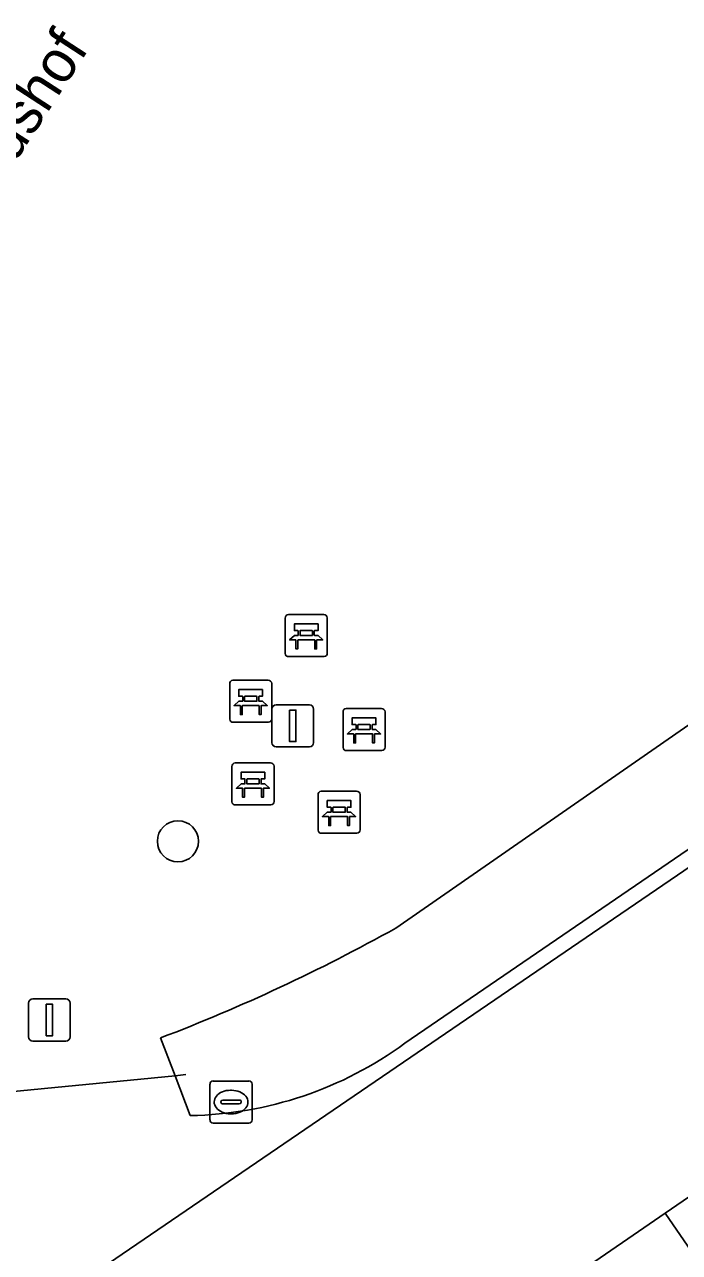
# Model space of a CAD drawing. Extents: x 159279 to 160377, y 384531 to 385888.
# Drawn here: x 159783.03 to 159798.6, y 385098.53 to 385127.74 of the extents above; entities that cross this region are included whole.
import ezdxf

# ---------------------------------------------------------------- set-up
doc = ezdxf.new("R2010")
doc.units = 0
for name, color, linetype in [('IMGEO_Bank', 7, 'Continuous'), ('IMGEO_Boom', 7, 'Continuous'), ('IMGEO_Duiker', 7, 'Continuous'), ('IMGEO_Groenvoorziening', 7, 'Continuous'), ('IMGEO_Kolk', 7, 'Continuous'), ('IMGEO_Lichtmast', 7, 'Continuous'), ('IMGEO_Openbare_ruimte_label', 7, 'Continuous'), ('IMGEO_Pand', 7, 'Continuous'), ('IMGEO_Rijbaan_lokaal_open', 7, 'Continuous'), ('IMGEO_Waterloop', 7, 'Continuous')]:
    doc.layers.add(name, color=color, linetype=linetype)

msp = doc.modelspace()

# ---------------------------------------------------------------- linework, layer by layer
at = {"layer": 'IMGEO_Bank'}
for p, q in [((159789.228, 385112.779), (159789.228, 385113.62)), ((159789.228, 385113.62), (159789.228, 385112.779)), ((159789.303, 385113.704), (159790.144, 385113.704)), ((159790.144, 385113.704), (159789.303, 385113.704)), ((159790.228, 385113.629), (159790.228, 385112.788)), ((159790.228, 385112.788), (159790.228, 385113.629)), ((159789.537, 385113.21), (159789.537, 385113.316)), ((159789.581, 385113.316), (159789.581, 385113.21)), ((159789.869, 385113.322), (159789.587, 385113.322)), ((159789.587, 385113.204), (159789.869, 385113.204)), ((159789.875, 385113.21), (159789.875, 385113.316)), ((159789.919, 385113.316), (159789.919, 385113.21)), ((159789.925, 385113.102), (159789.532, 385113.102)), ((159790.153, 385112.704), (159789.312, 385112.704)), ((159789.312, 385112.704), (159790.153, 385112.704)), ((159787.908, 385111.216), (159787.908, 385112.057)), ((159787.908, 385112.057), (159787.908, 385111.216)), ((159787.983, 385112.141), (159788.824, 385112.141)), ((159788.824, 385112.141), (159787.983, 385112.141)), ((159788.908, 385112.066), (159788.908, 385111.225)), ((159788.908, 385111.225), (159788.908, 385112.066)), ((159788.217, 385111.647), (159788.217, 385111.753)), ((159788.261, 385111.753), (159788.261, 385111.647)), ((159788.549, 385111.759), (159788.267, 385111.759)), ((159788.555, 385111.647), (159788.555, 385111.753)), ((159788.599, 385111.753), (159788.599, 385111.647)), ((159788.605, 385111.539), (159788.212, 385111.539)), ((159788.267, 385111.641), (159788.549, 385111.641)), ((159790.677, 385111.468), (159791.518, 385111.468)), ((159791.518, 385111.468), (159790.677, 385111.468)), ((159788.833, 385111.141), (159787.992, 385111.141)), ((159787.992, 385111.141), (159788.833, 385111.141)), ((159790.602, 385110.543), (159790.602, 385111.384)), ((159790.602, 385111.384), (159790.602, 385110.543)), ((159791.602, 385111.393), (159791.602, 385110.552)), ((159791.602, 385110.552), (159791.602, 385111.393)), ((159791.299, 385110.866), (159790.906, 385110.866)), ((159790.911, 385110.974), (159790.911, 385111.08)), ((159790.955, 385111.08), (159790.955, 385110.974)), ((159791.243, 385111.086), (159790.961, 385111.086)), ((159790.961, 385110.968), (159791.243, 385110.968)), ((159791.249, 385110.974), (159791.249, 385111.08)), ((159791.293, 385111.08), (159791.293, 385110.974)), ((159791.527, 385110.468), (159790.686, 385110.468)), ((159790.686, 385110.468), (159791.527, 385110.468)), ((159787.962, 385109.25), (159787.962, 385110.091)), ((159787.962, 385110.091), (159787.962, 385109.25)), ((159788.037, 385110.175), (159788.878, 385110.175)), ((159788.878, 385110.175), (159788.037, 385110.175)), ((159788.962, 385110.1), (159788.962, 385109.259)), ((159788.962, 385109.259), (159788.962, 385110.1)), ((159788.271, 385109.681), (159788.271, 385109.787)), ((159788.315, 385109.787), (159788.315, 385109.681)), ((159788.603, 385109.793), (159788.321, 385109.793)), ((159788.609, 385109.681), (159788.609, 385109.787)), ((159788.653, 385109.787), (159788.653, 385109.681)), ((159788.659, 385109.573), (159788.266, 385109.573)), ((159788.321, 385109.675), (159788.603, 385109.675)), ((159790.009, 385108.576), (159790.009, 385109.417)), ((159790.009, 385109.417), (159790.009, 385108.576)), ((159790.084, 385109.501), (159790.925, 385109.501)), ((159790.925, 385109.501), (159790.084, 385109.501)), ((159791.009, 385109.426), (159791.009, 385108.585)), ((159791.009, 385108.585), (159791.009, 385109.426)), ((159788.887, 385109.175), (159788.046, 385109.175)), ((159788.046, 385109.175), (159788.887, 385109.175)), ((159790.318, 385109.007), (159790.318, 385109.113)), ((159790.362, 385109.113), (159790.362, 385109.007)), ((159790.65, 385109.119), (159790.368, 385109.119)), ((159790.656, 385109.007), (159790.656, 385109.113)), ((159790.7, 385109.113), (159790.7, 385109.007)), ((159790.706, 385108.899), (159790.313, 385108.899)), ((159790.368, 385109.001), (159790.65, 385109.001)), ((159790.934, 385108.501), (159790.093, 385108.501)), ((159790.093, 385108.501), (159790.934, 385108.501))]:
    msp.add_line(p, q, dxfattribs=at)
for points in [[(159789.531, 385113.322), (159789.445, 385113.322), (159789.445, 385113.483), (159790.008, 385113.483), (159790.008, 385113.322), (159789.925, 385113.322)], [(159789.475, 385113.102), (159789.333, 385113.102), (159789.445, 385113.204), (159789.531, 385113.204)], [(159789.925, 385113.204), (159790.008, 385113.204), (159790.12, 385113.102), (159789.981, 385113.102)], [(159789.525, 385113.095), (159789.525, 385112.888), (159789.482, 385112.888), (159789.482, 385113.095)], [(159789.975, 385113.095), (159789.975, 385112.888), (159789.931, 385112.888), (159789.931, 385113.095)], [(159788.211, 385111.759), (159788.125, 385111.759), (159788.125, 385111.92), (159788.688, 385111.92), (159788.688, 385111.759), (159788.605, 385111.759)], [(159788.155, 385111.539), (159788.013, 385111.539), (159788.125, 385111.641), (159788.211, 385111.641)], [(159788.205, 385111.532), (159788.205, 385111.325), (159788.162, 385111.325), (159788.162, 385111.532)], [(159788.605, 385111.641), (159788.688, 385111.641), (159788.8, 385111.539), (159788.661, 385111.539)], [(159788.655, 385111.532), (159788.655, 385111.325), (159788.611, 385111.325), (159788.611, 385111.532)], [(159790.905, 385111.086), (159790.819, 385111.086), (159790.819, 385111.247), (159791.382, 385111.247), (159791.382, 385111.086), (159791.299, 385111.086)], [(159790.849, 385110.866), (159790.707, 385110.866), (159790.819, 385110.968), (159790.905, 385110.968)], [(159790.899, 385110.859), (159790.899, 385110.652), (159790.856, 385110.652), (159790.856, 385110.859)], [(159791.299, 385110.968), (159791.382, 385110.968), (159791.494, 385110.866), (159791.355, 385110.866)], [(159791.349, 385110.859), (159791.349, 385110.652), (159791.305, 385110.652), (159791.305, 385110.859)], [(159788.265, 385109.793), (159788.179, 385109.793), (159788.179, 385109.954), (159788.742, 385109.954), (159788.742, 385109.793), (159788.659, 385109.793)], [(159788.209, 385109.573), (159788.067, 385109.573), (159788.179, 385109.675), (159788.265, 385109.675)], [(159788.259, 385109.566), (159788.259, 385109.359), (159788.216, 385109.359), (159788.216, 385109.566)], [(159788.659, 385109.675), (159788.742, 385109.675), (159788.854, 385109.573), (159788.715, 385109.573)], [(159788.709, 385109.566), (159788.709, 385109.359), (159788.665, 385109.359), (159788.665, 385109.566)], [(159790.312, 385109.119), (159790.226, 385109.119), (159790.226, 385109.28), (159790.789, 385109.28), (159790.789, 385109.119), (159790.706, 385109.119)], [(159790.256, 385108.899), (159790.114, 385108.899), (159790.226, 385109.001), (159790.312, 385109.001)], [(159790.306, 385108.892), (159790.306, 385108.685), (159790.263, 385108.685), (159790.263, 385108.892)], [(159790.706, 385109.001), (159790.789, 385109.001), (159790.901, 385108.899), (159790.762, 385108.899)], [(159790.756, 385108.892), (159790.756, 385108.685), (159790.712, 385108.685), (159790.712, 385108.892)]]:
    msp.add_lwpolyline(points, dxfattribs=at)
for centre, radius, start, end in [((159789.306, 385113.626), 0.0779, 92.4484, 184.2845), ((159789.306, 385113.626), 0.0779, 92.4484, 184.2845), ((159790.15, 385113.626), 0.0779, 2.4484, 94.2845), ((159790.15, 385113.626), 0.0779, 2.4484, 94.2845), ((159789.53, 385113.315), 0.00671, 2.8957, 87.1043), ((159789.53, 385113.211), 0.00671, 272.8957, 357.1043), ((159789.587, 385113.315), 0.00671, 92.8957, 177.1043), ((159789.587, 385113.211), 0.00671, 182.8957, 267.1043), ((159789.869, 385113.315), 0.00671, 2.8957, 87.1043), ((159789.869, 385113.211), 0.00671, 272.8957, 357.1043), ((159789.926, 385113.315), 0.00671, 92.8957, 177.1043), ((159789.926, 385113.211), 0.00671, 182.8957, 267.1043), ((159789.475, 385113.095), 0.00671, 2.8957, 87.1043), ((159789.532, 385113.095), 0.00671, 92.8957, 177.1043), ((159789.924, 385113.095), 0.00671, 2.8957, 87.1043), ((159789.981, 385113.095), 0.00671, 92.8957, 177.1043), ((159789.306, 385112.782), 0.0779, 182.4484, 274.2845), ((159789.306, 385112.782), 0.0779, 182.4484, 274.2845), ((159790.15, 385112.782), 0.0779, 272.4484, 4.2845), ((159790.15, 385112.782), 0.0779, 272.4484, 4.2845), ((159787.986, 385112.063), 0.0779, 92.4484, 184.2845), ((159787.986, 385112.063), 0.0779, 92.4484, 184.2845), ((159788.83, 385112.063), 0.0779, 2.4484, 94.2845), ((159788.83, 385112.063), 0.0779, 2.4484, 94.2845), ((159788.21, 385111.752), 0.00671, 2.8957, 87.1043), ((159788.267, 385111.752), 0.00671, 92.8957, 177.1043), ((159788.549, 385111.752), 0.00671, 2.8957, 87.1043), ((159788.606, 385111.752), 0.00671, 92.8957, 177.1043), ((159788.155, 385111.532), 0.00671, 2.8957, 87.1043), ((159788.212, 385111.532), 0.00671, 92.8957, 177.1043), ((159788.21, 385111.648), 0.00671, 272.8957, 357.1043), ((159788.267, 385111.648), 0.00671, 182.8957, 267.1043), ((159788.549, 385111.648), 0.00671, 272.8957, 357.1043), ((159788.606, 385111.648), 0.00671, 182.8957, 267.1043), ((159788.604, 385111.532), 0.00671, 2.8957, 87.1043), ((159788.661, 385111.532), 0.00671, 92.8957, 177.1043), ((159790.68, 385111.39), 0.0779, 92.4484, 184.2845), ((159790.68, 385111.39), 0.0779, 92.4484, 184.2845), ((159791.524, 385111.39), 0.0779, 2.4484, 94.2845), ((159791.524, 385111.39), 0.0779, 2.4484, 94.2845), ((159787.986, 385111.219), 0.0779, 182.4484, 274.2845), ((159787.986, 385111.219), 0.0779, 182.4484, 274.2845), ((159788.83, 385111.219), 0.0779, 272.4484, 4.2845), ((159788.83, 385111.219), 0.0779, 272.4484, 4.2845), ((159790.849, 385110.859), 0.00671, 2.8957, 87.1043), ((159790.906, 385110.859), 0.00671, 92.8957, 177.1043), ((159790.904, 385111.079), 0.00671, 2.8957, 87.1043), ((159790.904, 385110.975), 0.00671, 272.8957, 357.1043), ((159790.961, 385111.079), 0.00671, 92.8957, 177.1043), ((159790.961, 385110.975), 0.00671, 182.8957, 267.1043), ((159791.243, 385111.079), 0.00671, 2.8957, 87.1043), ((159791.243, 385110.975), 0.00671, 272.8957, 357.1043), ((159791.3, 385111.079), 0.00671, 92.8957, 177.1043), ((159791.3, 385110.975), 0.00671, 182.8957, 267.1043), ((159791.298, 385110.859), 0.00671, 2.8957, 87.1043), ((159791.355, 385110.859), 0.00671, 92.8957, 177.1043), ((159791.524, 385110.546), 0.0779, 272.4484, 4.2845), ((159791.524, 385110.546), 0.0779, 272.4484, 4.2845), ((159790.68, 385110.546), 0.0779, 182.4484, 274.2845), ((159790.68, 385110.546), 0.0779, 182.4484, 274.2845), ((159788.04, 385110.097), 0.0779, 92.4484, 184.2845), ((159788.04, 385110.097), 0.0779, 92.4484, 184.2845), ((159788.884, 385110.097), 0.0779, 2.4484, 94.2845), ((159788.884, 385110.097), 0.0779, 2.4484, 94.2845), ((159788.264, 385109.786), 0.00671, 2.8957, 87.1043), ((159788.264, 385109.682), 0.00671, 272.8957, 357.1043), ((159788.321, 385109.786), 0.00671, 92.8957, 177.1043), ((159788.321, 385109.682), 0.00671, 182.8957, 267.1043), ((159788.603, 385109.786), 0.00671, 2.8957, 87.1043), ((159788.603, 385109.682), 0.00671, 272.8957, 357.1043), ((159788.66, 385109.786), 0.00671, 92.8957, 177.1043), ((159788.66, 385109.682), 0.00671, 182.8957, 267.1043), ((159788.209, 385109.566), 0.00671, 2.8957, 87.1043), ((159788.266, 385109.566), 0.00671, 92.8957, 177.1043), ((159788.658, 385109.566), 0.00671, 2.8957, 87.1043), ((159788.715, 385109.566), 0.00671, 92.8957, 177.1043), ((159790.087, 385109.423), 0.0779, 92.4484, 184.2845), ((159790.087, 385109.423), 0.0779, 92.4484, 184.2845), ((159790.931, 385109.423), 0.0779, 2.4484, 94.2845), ((159790.931, 385109.423), 0.0779, 2.4484, 94.2845), ((159788.04, 385109.253), 0.0779, 182.4484, 274.2845), ((159788.04, 385109.253), 0.0779, 182.4484, 274.2845), ((159788.884, 385109.253), 0.0779, 272.4484, 4.2845), ((159788.884, 385109.253), 0.0779, 272.4484, 4.2845), ((159790.311, 385109.112), 0.00671, 2.8957, 87.1043), ((159790.368, 385109.112), 0.00671, 92.8957, 177.1043), ((159790.65, 385109.112), 0.00671, 2.8957, 87.1043), ((159790.707, 385109.112), 0.00671, 92.8957, 177.1043), ((159790.256, 385108.892), 0.00671, 2.8957, 87.1043), ((159790.313, 385108.892), 0.00671, 92.8957, 177.1043), ((159790.311, 385109.008), 0.00671, 272.8957, 357.1043), ((159790.368, 385109.008), 0.00671, 182.8957, 267.1043), ((159790.65, 385109.008), 0.00671, 272.8957, 357.1043), ((159790.707, 385109.008), 0.00671, 182.8957, 267.1043), ((159790.705, 385108.892), 0.00671, 2.8957, 87.1043), ((159790.762, 385108.892), 0.00671, 92.8957, 177.1043), ((159790.087, 385108.579), 0.0779, 182.4484, 274.2845), ((159790.087, 385108.579), 0.0779, 182.4484, 274.2845), ((159790.931, 385108.579), 0.0779, 272.4484, 4.2845), ((159790.931, 385108.579), 0.0779, 272.4484, 4.2845)]:
    msp.add_arc(centre, radius, start, end, dxfattribs=at)
at = {"layer": 'IMGEO_Boom'}
msp.add_circle((159786.678, 385108.31), 0.489, dxfattribs=at)
at = {"layer": 'IMGEO_Duiker'}
msp.add_lwpolyline([(159786.868, 385102.76), (159786.61, 385102.735), (159782.934, 385102.376), (159782.356, 385102.319)], dxfattribs=at)
at = {"layer": 'IMGEO_Groenvoorziening'}
for points in [[(159784.03, 385097.585), (159822.735, 385124.022)], [(159791.857, 385106.247), (159813.118, 385121.011)], [(159817.407, 385120.843), (159792.074, 385103.506)], [(159786.972, 385101.787), (159786.61, 385102.735), (159786.267, 385103.634)]]:
    msp.add_lwpolyline(points, dxfattribs=at)
for centre, radius, start, end in [((159770.924, 385143.743), 42.944, 290.9334, 299.1733), ((159786.814, 385110.685), 8.9, 271.0142, 306.2259)]:
    msp.add_arc(centre, radius, start, end, dxfattribs=at)
at = {"layer": 'IMGEO_Kolk'}
for p, q in [((159787.44, 385101.682), (159787.44, 385102.534)), ((159787.515, 385102.608), (159788.367, 385102.608)), ((159787.928, 385102.388), (159787.953, 385102.388)), ((159788.441, 385102.534), (159788.441, 385101.682)), ((159787.699, 385102.102), (159787.699, 385102.114)), ((159787.742, 385102.151), (159788.14, 385102.151)), ((159788.183, 385102.114), (159788.183, 385102.102)), ((159788.137, 385102.065), (159787.739, 385102.065)), ((159787.951, 385101.828), (159787.926, 385101.828)), ((159788.367, 385101.608), (159787.515, 385101.608))]:
    msp.add_line(p, q, dxfattribs=at)
for points in [[(159787.44, 385101.682), (159787.44, 385102.534)], [(159787.515, 385102.608), (159788.367, 385102.608)], [(159788.441, 385102.534), (159788.441, 385101.682)], [(159788.367, 385101.608), (159787.515, 385101.608)]]:
    msp.add_lwpolyline(points, dxfattribs=at)
for centre, radius, start, end in [((159787.517, 385102.532), 0.0765, 91.552, 178.448), ((159787.517, 385102.532), 0.0765, 91.552, 178.448), ((159788.365, 385102.532), 0.0765, 1.552, 88.448), ((159788.365, 385102.532), 0.0765, 1.552, 88.448), ((159787.739, 385102.111), 0.0403, 85.8775, 175.7526), ((159787.736, 385102.101), 0.0366, 178.938, 274.7102), ((159788.14, 385102.108), 0.043, 264.8664, 352.4533), ((159788.144, 385102.113), 0.0386, 1.7309, 96.639), ((159787.517, 385101.684), 0.0765, 181.552, 268.448), ((159787.517, 385101.684), 0.0765, 181.552, 268.448), ((159788.365, 385101.684), 0.0765, 271.552, 358.448), ((159788.365, 385101.684), 0.0765, 271.552, 358.448)]:
    msp.add_arc(centre, radius, start, end, dxfattribs=at)
for centre, major_axis, ratio, start_param, end_param in [((159787.927, 385102.108), (-0.387, 0.002), 0.722429, 4.712389, 7.853982), ((159787.952, 385102.108), (-0.39, 0.002), 0.717154, 1.570796, 4.712389)]:
    msp.add_ellipse(centre, major_axis=major_axis, ratio=ratio, start_param=start_param, end_param=end_param, dxfattribs=at)
at = {"layer": 'IMGEO_Lichtmast'}
for p, q in [((159788.912, 385110.656), (159788.912, 385111.456)), ((159788.912, 385111.456), (159788.912, 385110.656)), ((159789.012, 385111.556), (159789.802, 385111.556)), ((159789.802, 385111.556), (159789.012, 385111.556)), ((159789.902, 385111.456), (159789.902, 385110.656)), ((159789.902, 385110.656), (159789.902, 385111.456)), ((159789.802, 385110.556), (159789.012, 385110.556)), ((159789.012, 385110.556), (159789.802, 385110.556)), ((159783.127, 385103.659), (159783.127, 385104.459)), ((159783.127, 385104.459), (159783.127, 385103.659)), ((159783.227, 385104.559), (159784.017, 385104.559)), ((159784.017, 385104.559), (159783.227, 385104.559)), ((159784.117, 385104.459), (159784.117, 385103.659)), ((159784.117, 385103.659), (159784.117, 385104.459)), ((159784.017, 385103.559), (159783.227, 385103.559)), ((159783.227, 385103.559), (159784.017, 385103.559))]:
    msp.add_line(p, q, dxfattribs=at)
for points in [[(159789.332, 385111.431), (159789.482, 385111.431), (159789.482, 385110.681), (159789.332, 385110.681), (159789.332, 385111.431)], [(159783.547, 385104.434), (159783.697, 385104.434), (159783.697, 385103.684), (159783.547, 385103.684), (159783.547, 385104.434)]]:
    msp.add_lwpolyline(points, dxfattribs=at)
for centre, start, end in [((159789.012, 385111.456), 90, 180), ((159789.012, 385111.456), 90, 180), ((159789.802, 385111.456), 0, 90), ((159789.802, 385111.456), 360, 90), ((159789.012, 385110.656), 180, 270), ((159789.012, 385110.656), 180, 270), ((159789.802, 385110.656), 270, 0), ((159789.802, 385110.656), 270, 0), ((159783.227, 385104.459), 90, 180), ((159783.227, 385104.459), 90, 180), ((159784.017, 385104.459), 0, 90), ((159784.017, 385104.459), 360, 90), ((159783.227, 385103.659), 180, 270), ((159783.227, 385103.659), 180, 270), ((159784.017, 385103.659), 270, 0), ((159784.017, 385103.659), 270, 0)]:
    msp.add_arc(centre, 0.1, start, end, dxfattribs=at)
at = {"layer": 'IMGEO_Pand'}
for points in [[(159802.744, 385102.544), (159798.257, 385099.464), (159803.458, 385091.888), (159807.948, 385094.964)], [(159798.257, 385099.464), (159793.771, 385096.383), (159798.969, 385088.811), (159803.458, 385091.888)]]:
    msp.add_lwpolyline(points, close=True, dxfattribs=at)
at = {"layer": 'IMGEO_Rijbaan_lokaal_open'}
for points in [[(159822.735, 385124.022), (159784.03, 385097.585)], [(159793.771, 385096.383), (159798.257, 385099.464), (159802.744, 385102.544)]]:
    msp.add_lwpolyline(points, dxfattribs=at)
at = {"layer": 'IMGEO_Waterloop'}
for points in [[(159813.118, 385121.011), (159791.857, 385106.247)], [(159792.074, 385103.506), (159817.407, 385120.843)], [(159786.267, 385103.634), (159786.61, 385102.735), (159786.972, 385101.787)]]:
    msp.add_lwpolyline(points, dxfattribs=at)
for centre, radius, start, end in [((159770.924, 385143.743), 42.944, 290.9334, 299.1733), ((159786.814, 385110.685), 8.9, 271.0142, 306.2259)]:
    msp.add_arc(centre, radius, start, end, dxfattribs=at)

# ---------------------------------------------------------------- texts
at = {"layer": 'IMGEO_Openbare_ruimte_label'}
msp.add_text('Snelliushof', height=1, rotation=56.9617, dxfattribs=at).set_placement((159781.011, 385121.684))

doc.saveas('drawing.dxf')
